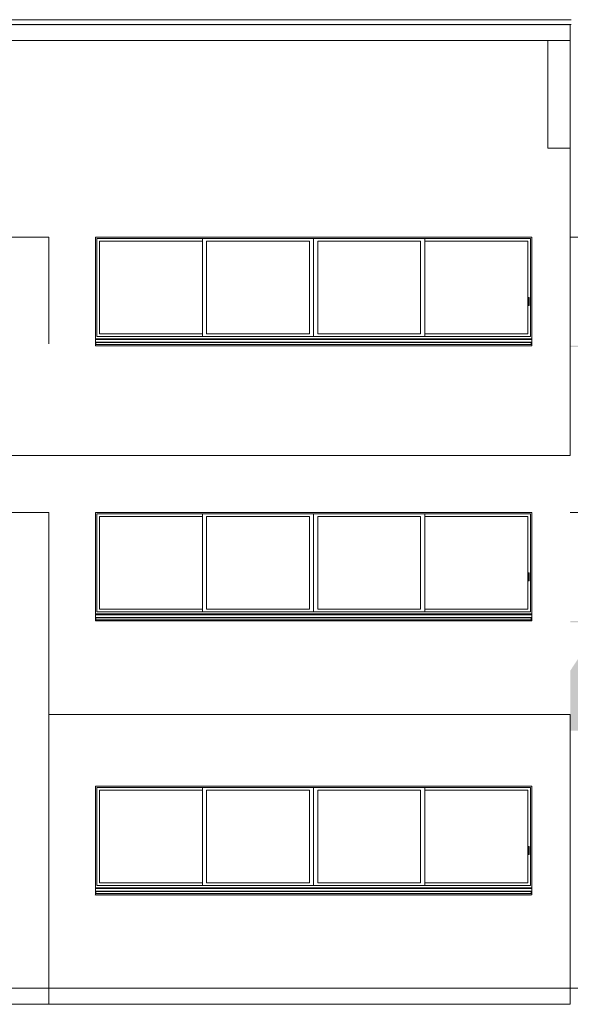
# Model space of a CAD drawing. Header units: millimetres. Extents: x 52659 to 1698020, y -10054 to 104697.
# Tile 358 of 363: x 1638876 to 1645720, y -8089 to 4143. Entities that reach past the tile are written whole.
import ezdxf

# ---------------------------------------------------------------- set-up
doc = ezdxf.new("R2010")
doc.units = ezdxf.units.MM
doc.header["$MEASUREMENT"] = 0
for name, color, linetype in [('08-01 2D Dessin général.2D', 7, 'Continuous'), ('A-FLOR-____-OTLN.Modèle IFC', 7, 'Continuous'), ('A-GLAZ-____-OTLN.Modèle IFC', 7, 'Continuous'), ('A-ROOF-____-OTLN.Modèle IFC', 7, 'Continuous'), ('A-WALL-____-OTLN.Modèle IFC', 7, 'Continuous')]:
    doc.layers.add(name, color=color, linetype=linetype)

# ---------------------------------------------------------------- blocks, each defined once
blk = doc.blocks.new('Élément de coupe_1437_7', base_point=(1686520, -7889))
at = {"layer": 'A-WALL-____-OTLN.Modèle IFC', "linetype": 'Continuous', "lineweight": 0, "true_color": 0x000000}
blk.add_hatch(color=18, dxfattribs=at).paths.add_polyline_path([(1639810, -6724), (1639809, -6728), (1639809, -6745), (1645229, -6745), (1645233, -6739), (1645233, -6728), (1645234, -6727), (1639820, -6727), (1639820, -6705), (1639812, -6720)])
at = {"layer": 'A-WALL-____-OTLN.Modèle IFC', "color": 7, "linetype": 'Continuous', "lineweight": 9}
for p, q in [((1639240, -4489), (1639240, -7889)), ((1645720, -7889), (1645720, -4489)), ((1639820, -6705), (1639820, -5379)), ((1639820, -5379), (1645240, -5379)), ((1645240, -5379), (1645240, -6705)), ((1639240, -7889), (1645720, -7889))]:
    blk.add_line(p, q, dxfattribs=at)
blk = doc.blocks.new('Élément de coupe_1438_7', base_point=(1686520, -7889))
at = {"layer": 'A-GLAZ-____-OTLN.Modèle IFC', "color": 7, "linetype": 'Continuous', "lineweight": 18}
for p, q in [((1639835, -6614), (1639835, -5394)), ((1639835, -5394), (1645225, -5394)), ((1639870, -5429), (1639870, -6579)), ((1639870, -5429), (1641150, -5429)), ((1641150, -6614), (1641150, -5394)), ((1641200, -6579), (1641200, -5429)), ((1641200, -5429), (1642480, -5429)), ((1642480, -5429), (1642480, -6579)), ((1642530, -5394), (1642530, -6614)), ((1642580, -5429), (1642580, -6579)), ((1642580, -5429), (1643860, -5429)), ((1643860, -6579), (1643860, -5429)), ((1643910, -6614), (1643910, -5394)), ((1645190, -5429), (1643910, -5429)), ((1645190, -6579), (1645190, -5429)), ((1645225, -5394), (1645225, -6614)), ((1645200, -6129), (1645210, -6129)), ((1645200, -6229), (1645200, -6129)), ((1645210, -6229), (1645200, -6229)), ((1645210, -6229), (1645210, -6129)), ((1639870, -6579), (1641150, -6579)), ((1642480, -6579), (1641200, -6579)), ((1642580, -6579), (1643860, -6579)), ((1643910, -6579), (1645190, -6579)), ((1639820, -6640), (1645240, -6640)), ((1639820, -6650), (1645240, -6650)), ((1639820, -6684), (1639825, -6684)), ((1639820, -6684), (1645240, -6684)), ((1639820, -6706), (1639820, -6705)), ((1639820, -6707), (1639820, -6706)), ((1639820, -6710), (1639820, -6707)), ((1639820, -6707), (1639825, -6707)), ((1639820, -6711), (1639820, -6710)), ((1639825, -6711), (1639820, -6711)), ((1639820, -6727), (1639820, -6711)), ((1645240, -6727), (1639820, -6727)), ((1639825, -6684), (1639825, -6706)), ((1645235, -6689), (1639825, -6689)), ((1639825, -6706), (1639825, -6707)), ((1639825, -6707), (1639825, -6710)), ((1639825, -6710), (1639825, -6711)), ((1639825, -6711), (1645235, -6711)), ((1645225, -6614), (1639835, -6614)), ((1645235, -6706), (1645235, -6684)), ((1645235, -6684), (1645240, -6684)), ((1645235, -6707), (1645235, -6706)), ((1645235, -6710), (1645235, -6707)), ((1645235, -6707), (1645240, -6707)), ((1645235, -6711), (1645235, -6710)), ((1645240, -6711), (1645235, -6711)), ((1645240, -6705), (1645240, -6706)), ((1645240, -6706), (1645240, -6707)), ((1645240, -6707), (1645240, -6710)), ((1645240, -6710), (1645240, -6711)), ((1645240, -6711), (1645240, -6727))]:
    blk.add_line(p, q, dxfattribs=at)
blk = doc.blocks.new('Élément de coupe_1461_7', base_point=(1686520, -7889))
at = {"layer": 'A-WALL-____-OTLN.Modèle IFC', "color": 7, "linetype": 'Continuous', "lineweight": 18}
for p, q in [((1633820, -1979), (1639240, -1979)), ((1639240, -1979), (1639240, -4489)), ((1639820, -3305), (1639820, -1979)), ((1639820, -1979), (1645240, -1979)), ((1645240, -1979), (1645240, -3305)), ((1639240, -4489), (1645720, -4489))]:
    blk.add_line(p, q, dxfattribs=at)
blk = doc.blocks.new('Élément de coupe_1462_7', base_point=(1686520, -7889))
at = {"layer": 'A-WALL-____-OTLN.Modèle IFC', "linetype": 'Continuous', "lineweight": 0, "true_color": 0x000000}
for points in [[(1647473, -1269), (1647007, -1979), (1650140, -1979), (1650140, -1269)], [(1645720, -3345), (1646112, -3345), (1645720, -3944), (1645720, -4689), (1650140, -4689), (1650140, -3327), (1645720, -3327)]]:
    blk.add_hatch(color=18, dxfattribs=at).paths.add_polyline_path(points)
at = {"layer": 'A-WALL-____-OTLN.Modèle IFC', "color": 7, "linetype": 'Continuous', "lineweight": 9}
blk.add_line((1645720, -1979), (1650140, -1979), dxfattribs=at)
blk = doc.blocks.new('Élément de coupe_1464_7', base_point=(1686520, -7889))
at = {"layer": 'A-GLAZ-____-OTLN.Modèle IFC', "color": 7, "linetype": 'Continuous', "lineweight": 18}
for p, q in [((1639835, -3214), (1639835, -1994)), ((1639835, -1994), (1645225, -1994)), ((1639870, -2029), (1639870, -3179)), ((1639870, -2029), (1641150, -2029)), ((1641150, -3214), (1641150, -1994)), ((1641200, -3179), (1641200, -2029)), ((1641200, -2029), (1642480, -2029)), ((1642480, -2029), (1642480, -3179)), ((1642530, -1994), (1642530, -3214)), ((1642580, -2029), (1642580, -3179)), ((1642580, -2029), (1643860, -2029)), ((1643860, -3179), (1643860, -2029)), ((1643910, -3214), (1643910, -1994)), ((1645190, -2029), (1643910, -2029)), ((1645190, -3179), (1645190, -2029)), ((1645225, -1994), (1645225, -3214)), ((1645200, -2729), (1645210, -2729)), ((1645200, -2829), (1645200, -2729)), ((1645210, -2829), (1645210, -2729)), ((1645210, -2829), (1645200, -2829)), ((1639870, -3179), (1641150, -3179)), ((1642480, -3179), (1641200, -3179)), ((1642580, -3179), (1643860, -3179)), ((1643910, -3179), (1645190, -3179)), ((1639820, -3240), (1645240, -3240)), ((1639820, -3250), (1645240, -3250)), ((1639820, -3284), (1639825, -3284)), ((1639820, -3284), (1645240, -3284)), ((1639825, -3284), (1639825, -3306)), ((1645235, -3289), (1639825, -3289)), ((1645225, -3214), (1639835, -3214)), ((1645235, -3306), (1645235, -3284)), ((1645235, -3284), (1645240, -3284)), ((1639820, -3306), (1639820, -3305)), ((1639820, -3307), (1639820, -3306)), ((1639820, -3310), (1639820, -3307)), ((1639820, -3307), (1639825, -3307)), ((1639820, -3311), (1639820, -3310)), ((1639825, -3311), (1639820, -3311)), ((1639820, -3327), (1639820, -3311)), ((1645240, -3327), (1639820, -3327)), ((1639825, -3306), (1639825, -3307)), ((1639825, -3307), (1639825, -3310)), ((1639825, -3310), (1639825, -3311)), ((1639825, -3311), (1645235, -3311)), ((1645235, -3307), (1645235, -3306)), ((1645235, -3310), (1645235, -3307)), ((1645235, -3307), (1645240, -3307)), ((1645235, -3311), (1645235, -3310)), ((1645240, -3311), (1645235, -3311)), ((1645240, -3305), (1645240, -3306)), ((1645240, -3306), (1645240, -3307)), ((1645240, -3307), (1645240, -3310)), ((1645240, -3310), (1645240, -3311)), ((1645240, -3311), (1645240, -3327))]:
    blk.add_line(p, q, dxfattribs=at)
blk = doc.blocks.new('Élément de coupe_1466_7', base_point=(1686520, -7889))
at = {"layer": 'A-WALL-____-OTLN.Modèle IFC', "color": 7, "linetype": 'Continuous', "lineweight": 18}
for p, q in [((1645440, 3883), (1623017, 3883)), ((1645720, 3883), (1645440, 3883)), ((1645720, -1269), (1645720, 3883)), ((1633820, 1441), (1639240, 1441)), ((1639240, 1441), (1639240, 115)), ((1639820, 115), (1639820, 1441)), ((1639820, 1441), (1645240, 1441)), ((1645240, 1441), (1645240, 115)), ((1623382, -1269), (1645720, -1269))]:
    blk.add_line(p, q, dxfattribs=at)
blk = doc.blocks.new('Élément de coupe_1469_7', base_point=(1686520, -7889))
at = {"layer": 'A-WALL-____-OTLN.Modèle IFC', "linetype": 'Continuous', "lineweight": 0, "true_color": 0x000000}
for points in [[(1649959, 2526), (1649248, 1441), (1650140, 1441), (1650140, 2526)], [(1645720, 75), (1648353, 75), (1647473, -1269), (1650140, -1269), (1650140, 93), (1645720, 93)]]:
    blk.add_hatch(color=18, dxfattribs=at).paths.add_polyline_path(points)
at = {"layer": 'A-WALL-____-OTLN.Modèle IFC', "color": 7, "linetype": 'Continuous', "lineweight": 9}
blk.add_line((1645720, 1441), (1650140, 1441), dxfattribs=at)
blk = doc.blocks.new('Élément de coupe_1471_7', base_point=(1686520, -7889))
at = {"layer": 'A-GLAZ-____-OTLN.Modèle IFC', "color": 7, "linetype": 'Continuous', "lineweight": 18}
for p, q in [((1639835, 206), (1639835, 1426)), ((1639835, 1426), (1645225, 1426)), ((1639870, 1391), (1639870, 241)), ((1639870, 1391), (1641150, 1391)), ((1641150, 206), (1641150, 1426)), ((1641200, 241), (1641200, 1391)), ((1641200, 1391), (1642480, 1391)), ((1642480, 1391), (1642480, 241)), ((1642530, 1426), (1642530, 206)), ((1642580, 1391), (1642580, 241)), ((1642580, 1391), (1643860, 1391)), ((1643860, 241), (1643860, 1391)), ((1643910, 206), (1643910, 1426)), ((1645190, 1391), (1643910, 1391)), ((1645190, 241), (1645190, 1391)), ((1645225, 1426), (1645225, 206)), ((1645200, 691), (1645210, 691)), ((1645200, 591), (1645200, 691)), ((1645210, 591), (1645210, 691)), ((1645210, 591), (1645200, 591)), ((1639820, 180), (1645240, 180)), ((1639820, 170), (1645240, 170)), ((1639820, 136), (1639825, 136)), ((1639820, 136), (1645240, 136)), ((1639825, 136), (1639825, 114)), ((1645235, 131), (1639825, 131)), ((1645225, 206), (1639835, 206)), ((1639870, 241), (1641150, 241)), ((1642480, 241), (1641200, 241)), ((1642580, 241), (1643860, 241)), ((1643910, 241), (1645190, 241)), ((1645235, 114), (1645235, 136)), ((1645235, 136), (1645240, 136)), ((1639820, 114), (1639820, 115)), ((1639820, 113), (1639820, 114)), ((1639820, 110), (1639820, 113)), ((1639820, 113), (1639825, 113)), ((1639820, 109), (1639820, 110)), ((1639825, 109), (1639820, 109)), ((1639820, 93), (1639820, 109)), ((1645240, 93), (1639820, 93)), ((1639825, 114), (1639825, 113)), ((1639825, 113), (1639825, 110)), ((1639825, 110), (1639825, 109)), ((1639825, 109), (1645235, 109)), ((1645235, 113), (1645235, 114)), ((1645235, 110), (1645235, 113)), ((1645235, 113), (1645240, 113)), ((1645235, 109), (1645235, 110)), ((1645240, 109), (1645235, 109)), ((1645240, 115), (1645240, 114)), ((1645240, 114), (1645240, 113)), ((1645240, 113), (1645240, 110)), ((1645240, 110), (1645240, 109)), ((1645240, 109), (1645240, 93))]:
    blk.add_line(p, q, dxfattribs=at)
blk = doc.blocks.new('Élément de coupe_1472_7', base_point=(1686520, -7889))
at = {"layer": 'A-ROOF-____-OTLN.Modèle IFC', "color": 7, "linetype": 'Continuous', "lineweight": 18}
for p, q in [((1623017, 4143), (1645730, 4143)), ((1623017, 4083), (1645730, 4083))]:
    blk.add_line(p, q, dxfattribs=at)
blk = doc.blocks.new('Élément de coupe_1474_7', base_point=(1686520, -7889))
at = {"layer": 'A-WALL-____-OTLN.Modèle IFC', "linetype": 'Continuous', "lineweight": 0, "true_color": 0x000000}
blk.add_hatch(color=18, dxfattribs=at).paths.add_polyline_path([(1623017, 4083), (1623017, 4071), (1645440, 4071), (1645440, 4083)])
at = {"layer": 'A-WALL-____-OTLN.Modèle IFC', "color": 7, "linetype": 'Continuous', "lineweight": 9}
blk.add_line((1623017, 3883), (1645440, 3883), dxfattribs=at)
blk = doc.blocks.new('Élément de coupe_1475_7', base_point=(1686520, -7889))
at = {"layer": 'A-WALL-____-OTLN.Modèle IFC', "linetype": 'Continuous', "lineweight": 0, "true_color": 0x000000}
blk.add_hatch(color=18, dxfattribs=at).paths.add_polyline_path([(1645720, 4083), (1645440, 4083), (1645440, 4071), (1645720, 4071)])
at = {"layer": 'A-WALL-____-OTLN.Modèle IFC', "color": 7, "linetype": 'Continuous', "lineweight": 9}
for p, q in [((1645720, 3883), (1645720, 4083)), ((1645440, 3883), (1645440, 2547)), ((1645440, 2547), (1645720, 2547))]:
    blk.add_line(p, q, dxfattribs=at)
blk = doc.blocks.new('Élément de coupe_1519_7', base_point=(1686520, -7889))
at = {"layer": 'A-FLOR-____-OTLN.Modèle IFC', "color": 7, "linetype": 'Continuous', "lineweight": 9}
for p, q in [((1633820, -7889), (1639240, -7889)), ((1639240, -8089), (1639240, -7889)), ((1645720, -8089), (1645720, -7889)), ((1633820, -8089), (1639240, -8089)), ((1639240, -8089), (1645720, -8089))]:
    blk.add_line(p, q, dxfattribs=at)

msp = doc.modelspace()

# ---------------------------------------------------------------- linework, layer by layer
at = {"layer": '08-01 2D Dessin général.2D', "color": 7, "linetype": 'Continuous', "lineweight": 20}
msp.add_line((1621454.831, -7889.058), (1698019.831, -7889.058), dxfattribs=at)

# ---------------------------------------------------------------- block references
at = {"layer": 'A-FLOR-____-OTLN.Modèle IFC', "lineweight": 0}
msp.add_blockref('Élément de coupe_1519_7', (1686519.831, -7889.058), dxfattribs=at)
at = {"layer": 'A-GLAZ-____-OTLN.Modèle IFC', "lineweight": 0}
for name in ['Élément de coupe_1471_7', 'Élément de coupe_1464_7', 'Élément de coupe_1438_7']:
    msp.add_blockref(name, (1686519.831, -7889.058), dxfattribs=at)
at = {"layer": 'A-ROOF-____-OTLN.Modèle IFC', "lineweight": 0}
msp.add_blockref('Élément de coupe_1472_7', (1686519.831, -7889.058), dxfattribs=at)
at = {"layer": 'A-WALL-____-OTLN.Modèle IFC', "lineweight": 0}
for name in ['Élément de coupe_1474_7', 'Élément de coupe_1475_7', 'Élément de coupe_1466_7', 'Élément de coupe_1469_7', 'Élément de coupe_1461_7', 'Élément de coupe_1462_7', 'Élément de coupe_1437_7']:
    msp.add_blockref(name, (1686519.831, -7889.058), dxfattribs=at)

doc.saveas('drawing.dxf')
